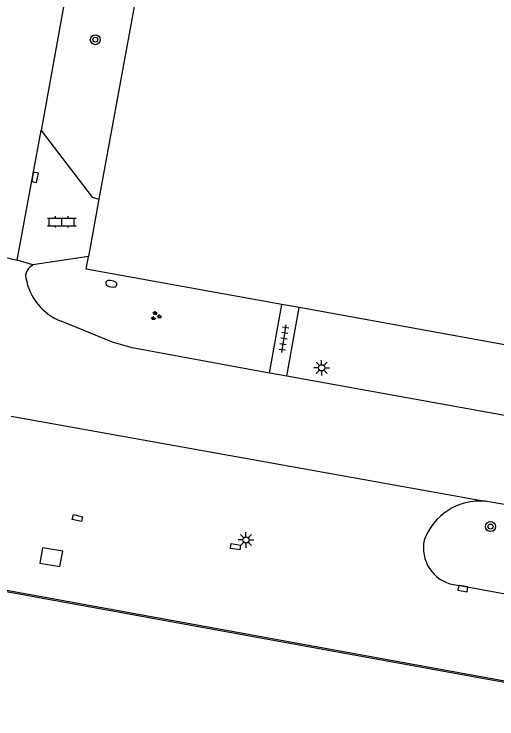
# Model space of a CAD drawing. Extents: x 130998 to 133001, y 398999 to 403002.
# Drawn here: x 132128.8 to 132167.5, y 399031.5 to 399087.8 of the extents above; entities that cross this region are included whole.
import ezdxf

# ---------------------------------------------------------------- set-up
doc = ezdxf.new("R2010")
doc.units = 0
for name, color, linetype in [('gg-bbg-hoofdgebouw', 7, 'Continuous'), ('gg-knt-verharding', 7, 'Continuous'), ('gg-knt-verharding nz', 7, 'Continuous'), ('gg-kntw-kademuur', 7, 'Continuous'), ('gg-kwrk-kunstwerk', 7, 'Continuous'), ('gt-grn-weggrens', 7, 'Continuous'), ('gt-symb-boom', 7, 'Continuous'), ('gt-symb-brandkraan', 7, 'Continuous'), ('gt-symb-groenvak', 7, 'Continuous'), ('gt-symb-klinker verharding', 7, 'Continuous'), ('gt-symb-kolk', 7, 'Continuous'), ('gt-symb-kolk center center', 7, 'Continuous'), ('gt-symb-lichtmast', 7, 'Continuous'), ('gt-symb-tegel verharding', 7, 'Continuous')]:
    doc.layers.add(name, color=color, linetype=linetype)

# ---------------------------------------------------------------- blocks, each defined once
blk = doc.blocks.new('gt0-LMAST')
at = {"layer": 'gt-symb-lichtmast'}
for p, q in [((-0.005, 0.246), (-0.005, 0.621)), ((-0.182, 0.173), (-0.447, 0.438)), ((0.172, 0.173), (0.437, 0.438)), ((-0.255, -0.004), (-0.63, -0.004)), ((-0.182, -0.181), (-0.447, -0.446)), ((-0.005, -0.254), (-0.005, -0.629)), ((0.437, -0.446), (0.172, -0.181)), ((0.245, -0.004), (0.62, -0.004))]:
    blk.add_line(p, q, dxfattribs=at)
blk.add_circle((-0.005, -0.004), 0.25, dxfattribs=at)
blk = doc.blocks.new('gt0-KOLK')
at = {"layer": 'gt-symb-kolk'}
blk.add_lwpolyline([(0, 0), (0.375, 0), (0.375, 0.4), (-0.375, 0.4), (-0.375, 0), (0, 0)], dxfattribs=at)
blk = doc.blocks.new('gt0-BOOM')
at = {"layer": 'gt-symb-boom'}
for radius in [0.4, 0.2]:
    blk.add_circle((0, 0), radius, dxfattribs=at)
blk = doc.blocks.new('gt0-KL1')
at = {"layer": 'gt-symb-klinker verharding'}
for p, q in [((-1.15, 0.3), (1.15, 0.3)), ((-1, -0.3), (-1, 0.3)), ((-0.5, 0.3), (-0.5, 0.45)), ((0, -0.3), (0, 0.3)), ((0.5, 0.3), (0.5, 0.45)), ((1, -0.3), (1, 0.3)), ((-1.15, -0.3), (1.15, -0.3)), ((-0.5, -0.45), (-0.5, -0.3)), ((0.5, -0.45), (0.5, -0.3))]:
    blk.add_line(p, q, dxfattribs=at)
blk = doc.blocks.new('gt0-TEG1')
at = {"layer": 'gt-symb-tegel verharding'}
for p, q in [((-1.125, 0), (1.125, 0)), ((-0.9, -0.25), (-0.9, 0.25)), ((-0.45, -0.25), (-0.45, 0.25)), ((0, -0.25), (0, 0.25)), ((0.45, -0.25), (0.45, 0.25)), ((0.9, -0.25), (0.9, 0.25))]:
    blk.add_line(p, q, dxfattribs=at)
blk = doc.blocks.new('gt0-GRVAK')
at = {"layer": 'gt-symb-groenvak'}
for p, q in [((-0.11, 0.189), (-0.228, 0.24)), ((-0.182, 0.153), (0.088, 0.153)), ((-0.091, 0.211), (-0.156, 0.322)), ((-0.047, 0.214), (-0.047, 0.393)), ((-0.004, 0.211), (0.061, 0.322)), ((0.015, 0.189), (0.133, 0.24)), ((0.262, -0.052), (0.197, 0.059)), ((0.305, -0.049), (0.305, 0.13)), ((0.349, -0.052), (0.414, 0.059)), ((-0.245, -0.228), (-0.363, -0.177)), ((-0.318, -0.264), (-0.047, -0.264)), ((-0.226, -0.206), (-0.291, -0.095)), ((-0.183, -0.203), (-0.183, -0.024)), ((-0.139, -0.206), (-0.074, -0.095)), ((-0.12, -0.228), (-0.002, -0.177)), ((0.243, -0.074), (0.125, -0.023)), ((0.17, -0.11), (0.441, -0.11)), ((0.368, -0.074), (0.486, -0.023))]:
    blk.add_line(p, q, dxfattribs=at)
blk = doc.blocks.new('gt0-BR')
at = {"layer": 'gt-symb-brandkraan'}
for centre, radius, start, end in [((-0.244, 0), 0.206, 107.5669, 252.4331), ((0.599, -2.664), 3, 106.892, 107.5669), ((0, -0.691), 0.938, 73.108, 106.892), ((-0.599, -2.664), 3, 72.4331, 73.108), ((0.244, 0), 0.206, 287.567, 72.4331), ((0.599, 2.664), 3, 252.4331, 253.108), ((0, 0.691), 0.938, 253.108, 286.8921), ((-0.599, 2.664), 3, 286.8921, 287.567)]:
    blk.add_arc(centre, radius, start, end, dxfattribs=at)
blk = doc.blocks.new('gt0-KOLKCC')
at = {"layer": 'gt-symb-kolk center center'}
blk.add_lwpolyline([(-0.375, 0.2), (0.375, 0.2), (0.375, -0.2), (-0.375, -0.2)], close=True, dxfattribs=at)

msp = doc.modelspace()

# ---------------------------------------------------------------- linework, layer by layer
at = {"layer": 'gg-bbg-hoofdgebouw'}
for p, q in [((132153.63, 399171.658), (132135.622, 399073.029)), ((132135.622, 399073.029), (132134.785, 399068.447)), ((132151.645, 399064.357), (132150.247, 399064.61)), ((132209.511, 399053.89), (132151.645, 399064.357))]:
    msp.add_line(p, q, dxfattribs=at)
msp.add_lwpolyline([(132150.247, 399064.61), (132134.601, 399067.44), (132134.785, 399068.447)], dxfattribs=at)
at = {"layer": 'gg-knt-verharding'}
for p, q in [((132147.45, 399169.019), (132130.998, 399078.529)), ((132134.785, 399068.447), (132130.342, 399067.779)), ((132149.273, 399059.122), (132150.247, 399064.61)), ((132150.656, 399058.86), (132151.645, 399064.357)), ((132150.656, 399058.86), (132149.273, 399059.122)), ((132208.756, 399048.373), (132150.656, 399058.86)), ((132169.317, 399048.382), (132166.51, 399048.866))]:
    msp.add_line(p, q, dxfattribs=at)
for points in [[(132130.998, 399078.529), (132135.096, 399073.185), (132135.622, 399073.029)], [(132130.001, 399067.477), (132130.156, 399067.648), (132130.342, 399067.779)], [(132149.273, 399059.122), (132138.275, 399061.141), (132136.725, 399061.595), (132132.609, 399063.26)], [(132163.976, 399042.197), (132164.769, 399042.081), (132184.507, 399038.45), (132222.262, 399031.558), (132239.556, 399028.419), (132258.337, 399024.968)]]:
    msp.add_lwpolyline(points, dxfattribs=at)
for centre, radius, start, end in [((132130.55, 399066.921), 0.781, 134.6245, 193.4642), ((132134.29, 399067.504), 4.564, 189.6433, 248.3918), ((132166.094, 399044.155), 4.729, 84.9474, 160.3445), ((132164.542, 399045.113), 2.97, 167.6873, 259.0196)]:
    msp.add_arc(centre, radius, start, end, dxfattribs=at)
at = {"layer": 'gg-knt-verharding nz'}
for p, q in [((132129.085, 399068.14), (132130.998, 399078.529)), ((132130.342, 399067.779), (132129.085, 399068.14)), ((132128.605, 399055.665), (132166.51, 399048.866))]:
    msp.add_line(p, q, dxfattribs=at)
at = {"layer": 'gg-kntw-kademuur'}
msp.add_line((132101.229, 399046.658), (132179.407, 399032.423), dxfattribs=at)
msp.add_lwpolyline([(131884.579, 399085.984), (131925.222, 399078.626), (131972.964, 399069.87), (132001.544, 399064.716), (132083.113, 399049.85), (132155.302, 399036.72), (132179.373, 399032.332)], dxfattribs=at)
msp.add_lwpolyline([(131884.579, 399085.984), (131925.222, 399078.626), (131972.964, 399069.87), (132001.544, 399064.716), (132083.113, 399049.85), (132155.302, 399036.72), (132179.373, 399032.332)], dxfattribs=at)
at = {"layer": 'gg-kwrk-kunstwerk'}
msp.add_lwpolyline([(132132.732, 399044.876), (132131.118, 399045.144), (132130.892, 399043.913), (132132.51, 399043.642), (132132.732, 399044.876)], dxfattribs=at)
at = {"layer": 'gt-grn-weggrens'}
msp.add_line((132122.264, 399069.788), (132129.085, 399068.14), dxfattribs=at)

# ---------------------------------------------------------------- block references
at = {"layer": 'gt-symb-boom'}
for p in [(132135.34, 399085.79), (132166.942, 399046.837)]:
    msp.add_blockref('gt0-BOOM', p, dxfattribs=at)
at = {"layer": 'gt-symb-brandkraan', "rotation": -10.71464389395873}
msp.add_blockref('gt0-BR', (132136.625, 399066.26), dxfattribs=at)
at = {"layer": 'gt-symb-groenvak'}
msp.add_blockref('gt0-GRVAK', (132140.171, 399063.685), dxfattribs=at)
at = {"layer": 'gt-symb-klinker verharding'}
msp.add_blockref('gt0-KL1', (132132.658, 399071.21), dxfattribs=at)
at = {"layer": 'gt-symb-kolk'}
for p, rotation in [((132130.324, 399074.809), -100.54573436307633), ((132164.769, 399042.081), 171.65913313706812)]:
    msp.add_blockref('gt0-KOLK', p, dxfattribs=dict(at, rotation=rotation))
at = {"layer": 'gt-symb-kolk center center'}
for p, rotation in [((132133.911, 399047.515), 166.70041567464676), ((132146.551, 399045.227), -9.377579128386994)]:
    msp.add_blockref('gt0-KOLKCC', p, dxfattribs=dict(at, rotation=rotation))
at = {"layer": 'gt-symb-lichtmast'}
for p in [(132153.443, 399059.541), (132147.392, 399045.773)]:
    msp.add_blockref('gt0-LMAST', p, dxfattribs=at)
at = {"layer": 'gt-symb-tegel verharding', "rotation": 81.43241009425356}
msp.add_blockref('gt0-TEG1', (132150.421, 399061.87), dxfattribs=at)

doc.saveas('drawing.dxf')
